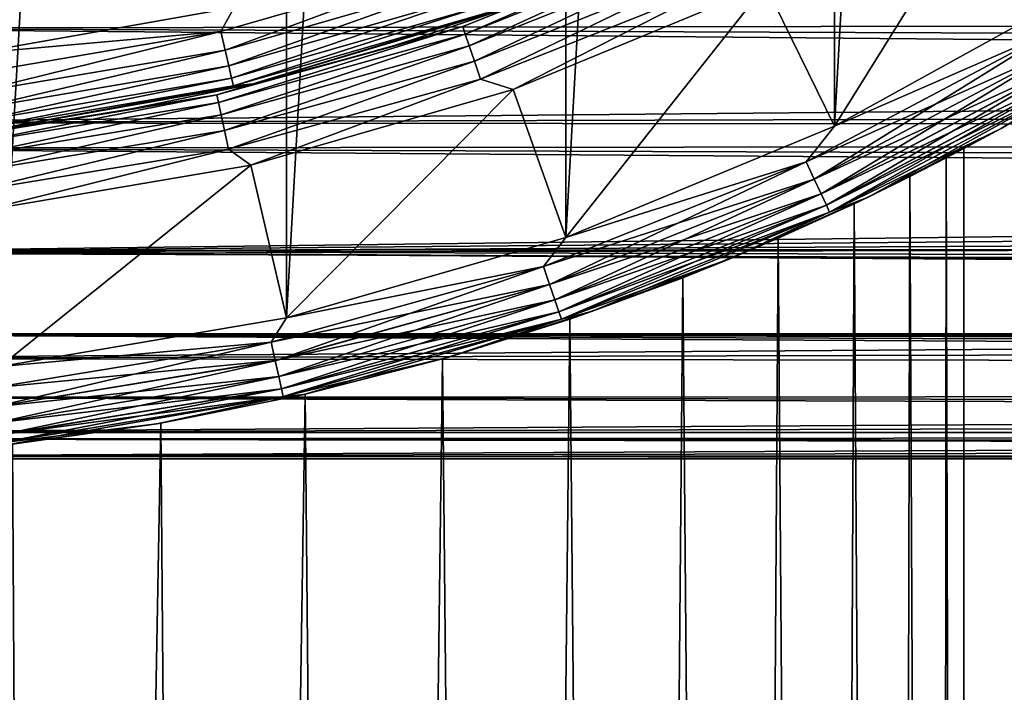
# Model space of a CAD drawing. Header units: millimetres. Extents: x -139 to 106, y -8 to 139.
# Tile 257 of 459: x 2 to 8, y 52 to 56. Entities that reach past the tile are written whole.
import ezdxf

# ---------------------------------------------------------------- set-up
doc = ezdxf.new("R2010")
doc.units = ezdxf.units.MM
doc.header["$LTSCALE"] = 53.842063
for name, color, linetype in [('495', 7, 'CONTINUOUS'), ('497', 7, 'CONTINUOUS'), ('498', 7, 'CONTINUOUS'), ('499', 7, 'CONTINUOUS'), ('501', 7, 'CONTINUOUS'), ('502', 7, 'CONTINUOUS'), ('505', 7, 'CONTINUOUS'), ('507', 7, 'CONTINUOUS'), ('509', 7, 'CONTINUOUS'), ('511', 7, 'CONTINUOUS'), ('77', 7, 'CONTINUOUS'), ('78', 7, 'CONTINUOUS')]:
    doc.layers.add(name, color=color, linetype=linetype)

msp = doc.modelspace()

# ---------------------------------------------------------------- linework, layer by layer
at = {"layer": '495', "color": 7, "linetype": 'CONTINUOUS', "true_color": 0xcccccc}
for points in [[(7.9859, 55.2804, 146.9332), (7.9813, 14.2844, 146.8623), (7.8722, 55.2204, 145.9841), (7.9859, 55.2804, 146.9332)], [(7.8723, 55.2205, 148.8317), (7.9813, 14.2844, 147.9542), (7.9859, 55.2804, 147.8827), (7.8723, 55.2205, 148.8317)], [(7.9813, 14.2844, 147.9542), (7.9813, 14.2844, 146.8623), (7.9859, 55.2804, 147.8827), (7.9813, 14.2844, 147.9542)], [(7.9859, 55.2804, 147.8827), (7.9813, 14.2844, 146.8623), (7.9859, 55.2804, 146.9332), (7.9859, 55.2804, 147.8827)], [(7.6411, 55.1019, 149.7774), (7.8327, 14.2844, 149.0359), (7.8723, 55.2205, 148.8317), (7.6411, 55.1019, 149.7774)], [(7.8722, 55.2204, 145.9841), (7.8327, 14.2844, 145.7806), (7.6411, 55.1019, 145.0388), (7.8722, 55.2204, 145.9841)], [(7.8327, 14.2844, 149.0359), (7.9813, 14.2844, 147.9542), (7.8723, 55.2205, 148.8317), (7.8327, 14.2844, 149.0359)], [(7.9813, 14.2844, 146.8623), (7.8327, 14.2844, 145.7806), (7.8722, 55.2204, 145.9841), (7.9813, 14.2844, 146.8623)], [(7.2862, 54.9285, 150.7113), (7.5381, 14.2844, 150.0872), (7.6411, 55.1019, 149.7774), (7.2862, 54.9285, 150.7113)], [(7.6411, 55.1019, 145.0388), (7.5381, 14.2844, 144.7292), (7.2862, 54.9285, 144.1051), (7.6411, 55.1019, 145.0388)], [(7.5381, 14.2844, 150.0872), (7.8327, 14.2844, 149.0359), (7.6411, 55.1019, 149.7774), (7.5381, 14.2844, 150.0872)], [(7.8327, 14.2844, 145.7806), (7.5381, 14.2844, 144.7292), (7.6411, 55.1019, 145.0388), (7.8327, 14.2844, 145.7806)], [(6.8035, 54.7087, 151.6168), (7.1031, 14.2844, 151.0887), (7.2862, 54.9285, 150.7113), (6.8035, 54.7087, 151.6168)], [(7.2862, 54.9285, 144.1051), (7.1031, 14.2844, 143.7277), (6.8035, 54.7087, 143.1996), (7.2862, 54.9285, 144.1051)], [(7.1031, 14.2844, 151.0887), (7.5381, 14.2844, 150.0872), (7.2862, 54.9285, 150.7113), (7.1031, 14.2844, 151.0887)], [(7.5381, 14.2844, 144.7292), (7.1031, 14.2844, 143.7277), (7.2862, 54.9285, 144.1051), (7.5381, 14.2844, 144.7292)], [(6.1957, 54.4571, 152.4691), (6.5357, 14.2844, 152.0217), (6.8035, 54.7087, 151.6168), (6.1957, 54.4571, 152.4691)], [(6.8035, 54.7087, 143.1996), (6.5357, 14.2844, 142.7948), (6.1957, 54.4571, 142.3473), (6.8035, 54.7087, 143.1996)], [(6.5357, 14.2844, 152.0217), (7.1031, 14.2844, 151.0887), (6.8035, 54.7087, 151.6168), (6.5357, 14.2844, 152.0217)], [(7.1031, 14.2844, 143.7277), (6.5357, 14.2844, 142.7948), (6.8035, 54.7087, 143.1996), (7.1031, 14.2844, 143.7277)], [(5.4762, 54.1941, 153.2401), (5.8467, 14.2844, 152.8686), (6.1957, 54.4571, 152.4691), (5.4762, 54.1941, 153.2401)], [(6.1957, 54.4571, 142.3473), (5.8467, 14.2844, 141.9478), (5.4762, 54.1941, 141.5763), (6.1957, 54.4571, 142.3473)], [(5.8467, 14.2844, 152.8686), (6.5357, 14.2844, 152.0217), (6.1957, 54.4571, 152.4691), (5.8467, 14.2844, 152.8686)], [(6.5357, 14.2844, 142.7948), (5.8467, 14.2844, 141.9478), (6.1957, 54.4571, 142.3473), (6.5357, 14.2844, 142.7948)], [(4.6664, 53.9409, 153.9063), (5.0487, 14.2844, 153.6139), (5.4762, 54.1941, 153.2401), (4.6664, 53.9409, 153.9063)], [(5.4762, 54.1941, 141.5763), (5.0487, 14.2844, 141.2025), (4.6664, 53.9409, 140.9101), (5.4762, 54.1941, 141.5763)], [(5.0487, 14.2844, 153.6139), (5.8467, 14.2844, 152.8686), (5.4762, 54.1941, 153.2401), (5.0487, 14.2844, 153.6139)], [(5.8467, 14.2844, 141.9478), (5.0487, 14.2844, 141.2025), (5.4762, 54.1941, 141.5763), (5.8467, 14.2844, 141.9478)], [(3.791, 53.716, 154.4529), (4.1567, 14.2844, 154.2436), (4.6664, 53.9409, 153.9063), (3.791, 53.716, 154.4529)], [(4.6664, 53.9409, 140.9101), (4.1567, 14.2844, 140.5729), (3.791, 53.716, 140.3635), (4.6664, 53.9409, 140.9101)], [(4.1567, 14.2844, 154.2436), (5.0487, 14.2844, 153.6139), (4.6664, 53.9409, 153.9063), (4.1567, 14.2844, 154.2436)], [(5.0487, 14.2844, 141.2025), (4.1567, 14.2844, 140.5729), (4.6664, 53.9409, 140.9101), (5.0487, 14.2844, 141.2025)], [(2.8725, 53.5323, 154.8747), (3.1872, 14.2844, 154.7459), (3.791, 53.716, 154.4529), (2.8725, 53.5323, 154.8747)], [(3.791, 53.716, 140.3635), (3.1872, 14.2844, 140.0705), (2.8725, 53.5323, 139.9417), (3.791, 53.716, 140.3635)], [(3.1872, 14.2844, 154.7459), (4.1567, 14.2844, 154.2436), (3.791, 53.716, 154.4529), (3.1872, 14.2844, 154.7459)], [(4.1567, 14.2844, 140.5729), (3.1872, 14.2844, 140.0705), (3.791, 53.716, 140.3635), (4.1567, 14.2844, 140.5729)], [(1.9273, 53.3975, 155.1726), (2.1584, 14.2844, 155.1115), (2.8725, 53.5323, 154.8747), (1.9273, 53.3975, 155.1726)], [(2.8725, 53.5323, 139.9417), (2.1584, 14.2844, 139.7049), (1.9273, 53.3975, 139.6438), (2.8725, 53.5323, 139.9417)], [(2.1584, 14.2844, 155.1115), (3.1872, 14.2844, 154.7459), (2.8725, 53.5323, 154.8747), (2.1584, 14.2844, 155.1115)], [(3.1872, 14.2844, 140.0705), (2.1584, 14.2844, 139.7049), (2.8725, 53.5323, 139.9417), (3.1872, 14.2844, 140.0705)], [(1.0893, 14.2844, 155.3337), (2.1584, 14.2844, 155.1115), (1.9273, 53.3975, 155.1726), (1.0893, 14.2844, 155.3337)], [(2.1584, 14.2844, 139.7049), (1.0893, 14.2844, 139.4827), (1.9273, 53.3975, 139.6438), (2.1584, 14.2844, 139.7049)]]:
    msp.add_3dface(points, dxfattribs=at)
at = {"layer": '497', "color": 7, "linetype": 'CONTINUOUS', "true_color": 0xe0f2ff}
for points in [[(3.3403, 84.3979, 98.9082), (1.6792, 55.8855, 98.9082), (1.6792, 84.6903, 98.9082), (3.3403, 84.3979, 98.9082)], [(3.3403, 56.1779, 98.9082), (1.6792, 55.8855, 98.9082), (3.3403, 84.3979, 98.9082), (3.3403, 56.1779, 98.9082)]]:
    msp.add_3dface(points, dxfattribs=at)
at = {"layer": '498', "color": 7, "linetype": 'CONTINUOUS', "true_color": 0xe0f2ff}
for points in [[(9.0445, 55.8936, 188.4082), (8.2232, 55.4091, 188.4082), (9.0445, 55.8936, 101.6082), (9.0445, 55.8936, 188.4082)], [(9.0445, 55.8936, 101.6082), (8.2232, 55.4091, 188.4082), (8.2232, 55.4091, 101.6082), (9.0445, 55.8936, 101.6082)], [(7.376, 54.9714, 188.4082), (7.9859, 55.2804, 147.8827), (8.2232, 55.4091, 188.4082), (7.376, 54.9714, 188.4082)], [(8.2232, 55.4091, 101.6082), (7.6411, 55.1019, 145.0388), (7.376, 54.9714, 101.6082), (8.2232, 55.4091, 101.6082)], [(7.8722, 55.2204, 145.9841), (7.6411, 55.1019, 145.0388), (8.2232, 55.4091, 101.6082), (7.8722, 55.2204, 145.9841)], [(7.9859, 55.2804, 146.9332), (7.8722, 55.2204, 145.9841), (8.2232, 55.4091, 101.6082), (7.9859, 55.2804, 146.9332)], [(7.9859, 55.2804, 147.8827), (7.9859, 55.2804, 146.9332), (8.2232, 55.4091, 101.6082), (7.9859, 55.2804, 147.8827)], [(8.2232, 55.4091, 188.4082), (7.9859, 55.2804, 147.8827), (8.2232, 55.4091, 101.6082), (8.2232, 55.4091, 188.4082)], [(7.8723, 55.2205, 148.8317), (7.9859, 55.2804, 147.8827), (7.376, 54.9714, 188.4082), (7.8723, 55.2205, 148.8317)], [(7.6411, 55.1019, 149.7774), (7.8723, 55.2205, 148.8317), (7.376, 54.9714, 188.4082), (7.6411, 55.1019, 149.7774)], [(7.2862, 54.9285, 150.7113), (7.6411, 55.1019, 149.7774), (7.376, 54.9714, 188.4082), (7.2862, 54.9285, 150.7113)], [(7.6411, 55.1019, 145.0388), (7.2862, 54.9285, 144.1051), (7.376, 54.9714, 101.6082), (7.6411, 55.1019, 145.0388)], [(6.5056, 54.5819, 188.4082), (7.2862, 54.9285, 150.7113), (7.376, 54.9714, 188.4082), (6.5056, 54.5819, 188.4082)], [(7.376, 54.9714, 101.6082), (6.8035, 54.7087, 143.1996), (6.5056, 54.5819, 101.6082), (7.376, 54.9714, 101.6082)], [(6.8035, 54.7087, 151.6168), (7.2862, 54.9285, 150.7113), (6.5056, 54.5819, 188.4082), (6.8035, 54.7087, 151.6168)], [(7.2862, 54.9285, 144.1051), (6.8035, 54.7087, 143.1996), (7.376, 54.9714, 101.6082), (7.2862, 54.9285, 144.1051)], [(6.1957, 54.4571, 152.4691), (6.8035, 54.7087, 151.6168), (6.5056, 54.5819, 188.4082), (6.1957, 54.4571, 152.4691)], [(6.8035, 54.7087, 143.1996), (6.1957, 54.4571, 142.3473), (6.5056, 54.5819, 101.6082), (6.8035, 54.7087, 143.1996)], [(5.6147, 54.2419, 188.4082), (6.1957, 54.4571, 152.4691), (6.5056, 54.5819, 188.4082), (5.6147, 54.2419, 188.4082)], [(6.5056, 54.5819, 101.6082), (6.1957, 54.4571, 142.3473), (5.6147, 54.2419, 101.6082), (6.5056, 54.5819, 101.6082)], [(5.4762, 54.1941, 153.2401), (6.1957, 54.4571, 152.4691), (5.6147, 54.2419, 188.4082), (5.4762, 54.1941, 153.2401)], [(6.1957, 54.4571, 142.3473), (5.4762, 54.1941, 141.5763), (5.6147, 54.2419, 101.6082), (6.1957, 54.4571, 142.3473)], [(4.7062, 53.9523, 188.4082), (5.4762, 54.1941, 153.2401), (5.6147, 54.2419, 188.4082), (4.7062, 53.9523, 188.4082)], [(5.6147, 54.2419, 101.6082), (5.4762, 54.1941, 141.5763), (4.7062, 53.9523, 101.6082), (5.6147, 54.2419, 101.6082)], [(4.6664, 53.9409, 153.9063), (5.4762, 54.1941, 153.2401), (4.7062, 53.9523, 188.4082), (4.6664, 53.9409, 153.9063)], [(5.4762, 54.1941, 141.5763), (4.6664, 53.9409, 140.9101), (4.7062, 53.9523, 101.6082), (5.4762, 54.1941, 141.5763)], [(3.7828, 53.7141, 188.4082), (4.6664, 53.9409, 153.9063), (4.7062, 53.9523, 188.4082), (3.7828, 53.7141, 188.4082)], [(4.7062, 53.9523, 101.6082), (3.791, 53.716, 140.3635), (3.7828, 53.7141, 101.6082), (4.7062, 53.9523, 101.6082)], [(3.791, 53.716, 154.4529), (4.6664, 53.9409, 153.9063), (3.7828, 53.7141, 188.4082), (3.791, 53.716, 154.4529)], [(4.6664, 53.9409, 140.9101), (3.791, 53.716, 140.3635), (4.7062, 53.9523, 101.6082), (4.6664, 53.9409, 140.9101)], [(2.8476, 53.5281, 188.4082), (2.8725, 53.5323, 154.8747), (3.7828, 53.7141, 188.4082), (2.8476, 53.5281, 188.4082)], [(3.7828, 53.7141, 101.6082), (2.8725, 53.5323, 139.9417), (2.8476, 53.5281, 101.6082), (3.7828, 53.7141, 101.6082)], [(2.8725, 53.5323, 154.8747), (3.791, 53.716, 154.4529), (3.7828, 53.7141, 188.4082), (2.8725, 53.5323, 154.8747)], [(3.791, 53.716, 140.3635), (2.8725, 53.5323, 139.9417), (3.7828, 53.7141, 101.6082), (3.791, 53.716, 140.3635)], [(1.9034, 53.3948, 188.4082), (1.9273, 53.3975, 155.1726), (2.8476, 53.5281, 188.4082), (1.9034, 53.3948, 188.4082)], [(2.8476, 53.5281, 101.6082), (1.9273, 53.3975, 139.6438), (1.9034, 53.3948, 101.6082), (2.8476, 53.5281, 101.6082)], [(1.9273, 53.3975, 155.1726), (2.8725, 53.5323, 154.8747), (2.8476, 53.5281, 188.4082), (1.9273, 53.3975, 155.1726)], [(2.8725, 53.5323, 139.9417), (1.9273, 53.3975, 139.6438), (2.8476, 53.5281, 101.6082), (2.8725, 53.5323, 139.9417)]]:
    msp.add_3dface(points, dxfattribs=at)
at = {"layer": '499', "color": 7, "linetype": 'CONTINUOUS', "true_color": 0xe0f2ff}
for points in [[(3.6731, 86.3739, 188.9082), (1.8481, 86.6841, 188.9082), (1.8481, 53.8917, 188.9082), (3.6731, 86.3739, 188.9082)], [(3.6732, 54.2019, 188.9082), (3.6731, 86.3739, 188.9082), (1.8481, 53.8917, 188.9082), (3.6732, 54.2019, 188.9082)], [(5.4518, 85.8612, 188.9082), (3.6731, 86.3739, 188.9082), (3.6732, 54.2019, 188.9082), (5.4518, 85.8612, 188.9082)], [(5.4519, 54.7146, 188.9082), (5.4518, 85.8612, 188.9082), (3.6732, 54.2019, 188.9082), (5.4519, 54.7146, 188.9082)], [(7.1618, 85.1526, 188.9082), (5.4518, 85.8612, 188.9082), (5.4519, 54.7146, 188.9082), (7.1618, 85.1526, 188.9082)], [(7.1619, 55.4232, 188.9082), (7.1618, 85.1526, 188.9082), (5.4519, 54.7146, 188.9082), (7.1619, 55.4232, 188.9082)], [(8.7816, 84.2569, 188.9082), (7.1618, 85.1526, 188.9082), (7.1619, 55.4232, 188.9082), (8.7816, 84.2569, 188.9082)], [(8.7816, 56.3189, 188.9082), (8.7816, 84.2569, 188.9082), (7.1619, 55.4232, 188.9082), (8.7816, 56.3189, 188.9082)]]:
    msp.add_3dface(points, dxfattribs=at)
at = {"layer": '501', "color": 7, "linetype": 'CONTINUOUS', "true_color": 0xe0f2ff}
for points in [[(3.4592, 55.6922, 99.4082), (5.1303, 56.1925, 99.4082), (3.4592, 55.6922, 100.6082), (3.4592, 55.6922, 99.4082)], [(3.4592, 55.6922, 100.6082), (5.1303, 56.1925, 99.4082), (4.302, 55.918, 100.6082), (3.4592, 55.6922, 100.6082)], [(4.302, 55.918, 100.6082), (5.1303, 56.1925, 99.4082), (5.1303, 56.1925, 100.6082), (4.302, 55.918, 100.6082)], [(1.7414, 55.3893, 99.4082), (3.4592, 55.6922, 99.4082), (1.7414, 55.3893, 100.6082), (1.7414, 55.3893, 99.4082)], [(1.7414, 55.3893, 100.6082), (3.4592, 55.6922, 99.4082), (2.6047, 55.5158, 100.6082), (1.7414, 55.3893, 100.6082)], [(2.6047, 55.5158, 100.6082), (3.4592, 55.6922, 99.4082), (3.4592, 55.6922, 100.6082), (2.6047, 55.5158, 100.6082)]]:
    msp.add_3dface(points, dxfattribs=at)
at = {"layer": '502', "color": 7, "linetype": 'CONTINUOUS', "true_color": 0xe0f2ff}
for points in [[(8.2438, 57.162, 101.1082), (7.1618, 55.4232, 101.1082), (6.7221, 56.3214, 101.1082), (8.2438, 57.162, 101.1082)], [(8.7816, 56.3189, 101.1082), (7.1618, 55.4232, 101.1082), (8.2438, 57.162, 101.1082), (8.7816, 56.3189, 101.1082)], [(6.7221, 56.3214, 101.1082), (5.4519, 54.7146, 101.1082), (5.1156, 55.6564, 101.1082), (6.7221, 56.3214, 101.1082)], [(7.1618, 55.4232, 101.1082), (5.4519, 54.7146, 101.1082), (6.7221, 56.3214, 101.1082), (7.1618, 55.4232, 101.1082)], [(5.1156, 55.6564, 101.1082), (3.6732, 54.2019, 101.1082), (3.4451, 55.1756, 101.1082), (5.1156, 55.6564, 101.1082)], [(5.4519, 54.7146, 101.1082), (3.6732, 54.2019, 101.1082), (5.1156, 55.6564, 101.1082), (5.4519, 54.7146, 101.1082)], [(3.4451, 55.1756, 101.1082), (1.8481, 53.8917, 101.1082), (1.731, 54.8849, 101.1082), (3.4451, 55.1756, 101.1082)], [(3.6732, 54.2019, 101.1082), (1.8481, 53.8917, 101.1082), (3.4451, 55.1756, 101.1082), (3.6732, 54.2019, 101.1082)]]:
    msp.add_3dface(points, dxfattribs=at)
at = {"layer": '505', "color": 7, "linetype": 'CONTINUOUS', "true_color": 0xe0f2ff}
for points in [[(3.3403, 56.1779, 98.9082), (4.8318, 56.4794, 98.9252), (3.2553, 56.0253, 98.9252), (3.3403, 56.1779, 98.9082)], [(4.8318, 56.4794, 98.9252), (3.2822, 55.9076, 98.9753), (3.2553, 56.0253, 98.9252), (4.8318, 56.4794, 98.9252)], [(4.8717, 56.3655, 98.9753), (3.2822, 55.9076, 98.9753), (4.8318, 56.4794, 98.9252), (4.8717, 56.3655, 98.9753)], [(4.8717, 56.3655, 98.9753), (3.3053, 55.8066, 99.0548), (3.2822, 55.9076, 98.9753), (4.8717, 56.3655, 98.9753)], [(4.9059, 56.2677, 99.0548), (3.3053, 55.8066, 99.0548), (4.8717, 56.3655, 98.9753), (4.9059, 56.2677, 99.0548)], [(4.9059, 56.2677, 99.0548), (3.323, 55.7291, 99.1585), (3.3053, 55.8066, 99.0548), (4.9059, 56.2677, 99.0548)], [(4.9321, 56.1927, 99.1585), (3.323, 55.7291, 99.1585), (4.9059, 56.2677, 99.0548), (4.9321, 56.1927, 99.1585)], [(1.6792, 55.8855, 98.9082), (3.3403, 56.1779, 98.9082), (3.2553, 56.0253, 98.9252), (1.6792, 55.8855, 98.9082)], [(4.9321, 56.1927, 99.1585), (3.3341, 55.6805, 99.2793), (3.323, 55.7291, 99.1585), (4.9321, 56.1927, 99.1585)], [(4.9486, 56.1456, 99.2793), (3.3341, 55.6805, 99.2793), (4.9321, 56.1927, 99.1585), (4.9486, 56.1456, 99.2793)], [(5.1303, 56.1925, 99.4082), (3.4592, 55.6922, 99.4082), (4.9486, 56.1456, 99.2793), (5.1303, 56.1925, 99.4082)], [(4.9486, 56.1456, 99.2793), (3.4592, 55.6922, 99.4082), (3.3341, 55.6805, 99.2793), (4.9486, 56.1456, 99.2793)], [(1.6792, 55.8855, 98.9082), (3.2553, 56.0253, 98.9252), (1.638, 55.7505, 98.9252), (1.6792, 55.8855, 98.9082)], [(3.2553, 56.0253, 98.9252), (1.6515, 55.6305, 98.9753), (1.638, 55.7505, 98.9252), (3.2553, 56.0253, 98.9252)], [(3.2822, 55.9076, 98.9753), (1.6515, 55.6305, 98.9753), (3.2553, 56.0253, 98.9252), (3.2822, 55.9076, 98.9753)], [(3.2822, 55.9076, 98.9753), (1.6631, 55.5276, 99.0548), (1.6515, 55.6305, 98.9753), (3.2822, 55.9076, 98.9753)], [(3.3053, 55.8066, 99.0548), (1.6631, 55.5276, 99.0548), (3.2822, 55.9076, 98.9753), (3.3053, 55.8066, 99.0548)], [(3.3053, 55.8066, 99.0548), (1.672, 55.4486, 99.1585), (1.6631, 55.5276, 99.0548), (3.3053, 55.8066, 99.0548)], [(3.323, 55.7291, 99.1585), (1.672, 55.4486, 99.1585), (3.3053, 55.8066, 99.0548), (3.323, 55.7291, 99.1585)], [(3.323, 55.7291, 99.1585), (1.6776, 55.399, 99.2793), (1.672, 55.4486, 99.1585), (3.323, 55.7291, 99.1585)], [(3.3341, 55.6805, 99.2793), (1.6776, 55.399, 99.2793), (3.323, 55.7291, 99.1585), (3.3341, 55.6805, 99.2793)], [(3.3341, 55.6805, 99.2793), (1.7414, 55.3893, 99.4082), (1.6776, 55.399, 99.2793), (3.3341, 55.6805, 99.2793)], [(3.4592, 55.6922, 99.4082), (1.7414, 55.3893, 99.4082), (3.3341, 55.6805, 99.2793), (3.4592, 55.6922, 99.4082)]]:
    msp.add_3dface(points, dxfattribs=at)
at = {"layer": '507', "color": 7, "linetype": 'CONTINUOUS', "true_color": 0xe0f2ff}
for points in [[(5.9412, 56.5146, 100.6082), (6.3054, 56.6589, 100.7371), (4.7949, 56.0571, 100.7371), (5.9412, 56.5146, 100.6082)], [(6.3054, 56.6589, 100.7371), (4.8108, 56.0098, 100.8579), (4.7949, 56.0571, 100.7371), (6.3054, 56.6589, 100.7371)], [(6.3264, 56.6136, 100.8579), (4.8108, 56.0098, 100.8579), (6.3054, 56.6589, 100.7371), (6.3264, 56.6136, 100.8579)], [(6.3264, 56.6136, 100.8579), (4.8362, 55.9345, 100.9616), (4.8108, 56.0098, 100.8579), (6.3264, 56.6136, 100.8579)], [(6.3598, 56.5415, 100.9616), (4.8362, 55.9345, 100.9616), (6.3264, 56.6136, 100.8579), (6.3598, 56.5415, 100.9616)], [(5.1303, 56.1925, 100.6082), (5.9412, 56.5146, 100.6082), (4.7949, 56.0571, 100.7371), (5.1303, 56.1925, 100.6082)], [(6.3598, 56.5415, 100.9616), (4.8693, 55.8363, 101.0412), (4.8362, 55.9345, 100.9616), (6.3598, 56.5415, 100.9616)], [(6.4033, 56.4475, 101.0412), (4.8693, 55.8363, 101.0412), (6.3598, 56.5415, 100.9616), (6.4033, 56.4475, 101.0412)], [(6.4033, 56.4475, 101.0412), (4.9079, 55.7219, 101.0912), (4.8693, 55.8363, 101.0412), (6.4033, 56.4475, 101.0412)], [(6.4539, 56.3379, 101.0912), (4.9079, 55.7219, 101.0912), (6.4033, 56.4475, 101.0412), (6.4539, 56.3379, 101.0912)], [(6.4539, 56.3379, 101.0912), (5.1156, 55.6564, 101.1082), (4.9079, 55.7219, 101.0912), (6.4539, 56.3379, 101.0912)], [(6.7221, 56.3214, 101.1082), (5.1156, 55.6564, 101.1082), (6.4539, 56.3379, 101.0912), (6.7221, 56.3214, 101.1082)], [(4.302, 55.918, 100.6082), (5.1303, 56.1925, 100.6082), (4.7949, 56.0571, 100.7371), (4.302, 55.918, 100.6082)], [(4.302, 55.918, 100.6082), (4.7949, 56.0571, 100.7371), (3.2282, 55.6221, 100.7371), (4.302, 55.918, 100.6082)], [(4.7949, 56.0571, 100.7371), (3.2389, 55.5734, 100.8579), (3.2282, 55.6221, 100.7371), (4.7949, 56.0571, 100.7371)], [(4.8108, 56.0098, 100.8579), (3.2389, 55.5734, 100.8579), (4.7949, 56.0571, 100.7371), (4.8108, 56.0098, 100.8579)], [(4.8108, 56.0098, 100.8579), (3.256, 55.4957, 100.9616), (3.2389, 55.5734, 100.8579), (4.8108, 56.0098, 100.8579)], [(4.8362, 55.9345, 100.9616), (3.256, 55.4957, 100.9616), (4.8108, 56.0098, 100.8579), (4.8362, 55.9345, 100.9616)], [(4.8362, 55.9345, 100.9616), (3.2783, 55.3945, 101.0412), (3.256, 55.4957, 100.9616), (4.8362, 55.9345, 100.9616)], [(4.8693, 55.8363, 101.0412), (3.2783, 55.3945, 101.0412), (4.8362, 55.9345, 100.9616), (4.8693, 55.8363, 101.0412)], [(3.4592, 55.6922, 100.6082), (4.302, 55.918, 100.6082), (3.2282, 55.6221, 100.7371), (3.4592, 55.6922, 100.6082)], [(4.8693, 55.8363, 101.0412), (3.3042, 55.2767, 101.0912), (3.2783, 55.3945, 101.0412), (4.8693, 55.8363, 101.0412)], [(4.9079, 55.7219, 101.0912), (3.3042, 55.2767, 101.0912), (4.8693, 55.8363, 101.0412), (4.9079, 55.7219, 101.0912)], [(2.6047, 55.5158, 100.6082), (3.4592, 55.6922, 100.6082), (3.2282, 55.6221, 100.7371), (2.6047, 55.5158, 100.6082)], [(4.9079, 55.7219, 101.0912), (3.4451, 55.1756, 101.1082), (3.3042, 55.2767, 101.0912), (4.9079, 55.7219, 101.0912)], [(5.1156, 55.6564, 101.1082), (3.4451, 55.1756, 101.1082), (4.9079, 55.7219, 101.0912), (5.1156, 55.6564, 101.1082)], [(2.6047, 55.5158, 100.6082), (3.2282, 55.6221, 100.7371), (1.6236, 55.359, 100.7371), (2.6047, 55.5158, 100.6082)], [(3.2282, 55.6221, 100.7371), (1.629, 55.3094, 100.8579), (1.6236, 55.359, 100.7371), (3.2282, 55.6221, 100.7371)], [(3.2389, 55.5734, 100.8579), (1.629, 55.3094, 100.8579), (3.2282, 55.6221, 100.7371), (3.2389, 55.5734, 100.8579)], [(3.2389, 55.5734, 100.8579), (1.6376, 55.2304, 100.9616), (1.629, 55.3094, 100.8579), (3.2389, 55.5734, 100.8579)], [(3.256, 55.4957, 100.9616), (1.6376, 55.2304, 100.9616), (3.2389, 55.5734, 100.8579), (3.256, 55.4957, 100.9616)], [(1.7414, 55.3893, 100.6082), (2.6047, 55.5158, 100.6082), (1.6236, 55.359, 100.7371), (1.7414, 55.3893, 100.6082)], [(3.256, 55.4957, 100.9616), (1.6488, 55.1274, 101.0412), (1.6376, 55.2304, 100.9616), (3.256, 55.4957, 100.9616)], [(3.2783, 55.3945, 101.0412), (1.6488, 55.1274, 101.0412), (3.256, 55.4957, 100.9616), (3.2783, 55.3945, 101.0412)], [(3.2783, 55.3945, 101.0412), (1.6619, 55.0074, 101.0912), (1.6488, 55.1274, 101.0412), (3.2783, 55.3945, 101.0412)], [(3.3042, 55.2767, 101.0912), (1.6619, 55.0074, 101.0912), (3.2783, 55.3945, 101.0412), (3.3042, 55.2767, 101.0912)], [(3.3042, 55.2767, 101.0912), (1.731, 54.8849, 101.1082), (1.6619, 55.0074, 101.0912), (3.3042, 55.2767, 101.0912)], [(3.4451, 55.1756, 101.1082), (1.731, 54.8849, 101.1082), (3.3042, 55.2767, 101.0912), (3.4451, 55.1756, 101.1082)]]:
    msp.add_3dface(points, dxfattribs=at)
at = {"layer": '509', "color": 7, "linetype": 'CONTINUOUS', "true_color": 0xe0f2ff}
for points in [[(7.1618, 55.4232, 101.1082), (8.7816, 56.3189, 101.1082), (8.5734, 56.0389, 101.1252), (7.1618, 55.4232, 101.1082)], [(7.1618, 55.4232, 101.1082), (8.5734, 56.0389, 101.1252), (6.9825, 55.1954, 101.1252), (7.1618, 55.4232, 101.1082)], [(8.5734, 56.0389, 101.1252), (7.0332, 55.0859, 101.1753), (6.9825, 55.1954, 101.1252), (8.5734, 56.0389, 101.1252)], [(8.6356, 55.9354, 101.1753), (7.0332, 55.0859, 101.1753), (8.5734, 56.0389, 101.1252), (8.6356, 55.9354, 101.1753)], [(8.6356, 55.9354, 101.1753), (7.0767, 54.9919, 101.2548), (7.0332, 55.0859, 101.1753), (8.6356, 55.9354, 101.1753)], [(8.689, 55.8466, 101.2548), (7.0767, 54.9919, 101.2548), (8.6356, 55.9354, 101.1753), (8.689, 55.8466, 101.2548)], [(9.0445, 55.8936, 101.6082), (8.2232, 55.4091, 101.6082), (8.7557, 55.7358, 101.4793), (9.0445, 55.8936, 101.6082)], [(8.689, 55.8466, 101.2548), (7.1101, 54.9197, 101.3585), (7.0767, 54.9919, 101.2548), (8.689, 55.8466, 101.2548)], [(8.73, 55.7786, 101.3585), (7.1101, 54.9197, 101.3585), (8.689, 55.8466, 101.2548), (8.73, 55.7786, 101.3585)], [(8.73, 55.7786, 101.3585), (7.131, 54.8745, 101.4793), (7.1101, 54.9197, 101.3585), (8.73, 55.7786, 101.3585)], [(8.7557, 55.7358, 101.4793), (7.131, 54.8745, 101.4793), (8.73, 55.7786, 101.3585), (8.7557, 55.7358, 101.4793)], [(8.7557, 55.7358, 101.4793), (7.376, 54.9714, 101.6082), (7.131, 54.8745, 101.4793), (8.7557, 55.7358, 101.4793)], [(8.2232, 55.4091, 101.6082), (7.376, 54.9714, 101.6082), (8.7557, 55.7358, 101.4793), (8.2232, 55.4091, 101.6082)], [(5.4519, 54.7146, 101.1082), (7.1618, 55.4232, 101.1082), (6.9825, 55.1954, 101.1252), (5.4519, 54.7146, 101.1082)], [(5.4519, 54.7146, 101.1082), (6.9825, 55.1954, 101.1252), (5.3098, 54.529, 101.1252), (5.4519, 54.7146, 101.1082)], [(6.9825, 55.1954, 101.1252), (5.3483, 54.4146, 101.1753), (5.3098, 54.529, 101.1252), (6.9825, 55.1954, 101.1252)], [(7.0332, 55.0859, 101.1753), (5.3483, 54.4146, 101.1753), (6.9825, 55.1954, 101.1252), (7.0332, 55.0859, 101.1753)], [(7.0332, 55.0859, 101.1753), (5.3814, 54.3164, 101.2548), (5.3483, 54.4146, 101.1753), (7.0332, 55.0859, 101.1753)], [(7.0767, 54.9919, 101.2548), (5.3814, 54.3164, 101.2548), (7.0332, 55.0859, 101.1753), (7.0767, 54.9919, 101.2548)], [(7.0767, 54.9919, 101.2548), (5.4068, 54.2411, 101.3585), (5.3814, 54.3164, 101.2548), (7.0767, 54.9919, 101.2548)], [(7.1101, 54.9197, 101.3585), (5.4068, 54.2411, 101.3585), (7.0767, 54.9919, 101.2548), (7.1101, 54.9197, 101.3585)], [(7.376, 54.9714, 101.6082), (6.5056, 54.5819, 101.6082), (7.131, 54.8745, 101.4793), (7.376, 54.9714, 101.6082)], [(7.1101, 54.9197, 101.3585), (5.4227, 54.1938, 101.4793), (5.4068, 54.2411, 101.3585), (7.1101, 54.9197, 101.3585)], [(7.131, 54.8745, 101.4793), (5.4227, 54.1938, 101.4793), (7.1101, 54.9197, 101.3585), (7.131, 54.8745, 101.4793)], [(7.131, 54.8745, 101.4793), (5.6147, 54.2419, 101.6082), (5.4227, 54.1938, 101.4793), (7.131, 54.8745, 101.4793)], [(6.5056, 54.5819, 101.6082), (5.6147, 54.2419, 101.6082), (7.131, 54.8745, 101.4793), (6.5056, 54.5819, 101.6082)], [(3.6732, 54.2019, 101.1082), (5.4519, 54.7146, 101.1082), (5.3098, 54.529, 101.1252), (3.6732, 54.2019, 101.1082)], [(3.6732, 54.2019, 101.1082), (5.3098, 54.529, 101.1252), (3.5748, 54.0473, 101.1252), (3.6732, 54.2019, 101.1082)], [(5.3098, 54.529, 101.1252), (3.6008, 53.9294, 101.1753), (3.5748, 54.0473, 101.1252), (5.3098, 54.529, 101.1252)], [(5.3483, 54.4146, 101.1753), (3.6008, 53.9294, 101.1753), (5.3098, 54.529, 101.1252), (5.3483, 54.4146, 101.1753)], [(5.3483, 54.4146, 101.1753), (3.6231, 53.8282, 101.2548), (3.6008, 53.9294, 101.1753), (5.3483, 54.4146, 101.1753)], [(5.3814, 54.3164, 101.2548), (3.6231, 53.8282, 101.2548), (5.3483, 54.4146, 101.1753), (5.3814, 54.3164, 101.2548)], [(5.3814, 54.3164, 101.2548), (3.6401, 53.7506, 101.3585), (3.6231, 53.8282, 101.2548), (5.3814, 54.3164, 101.2548)], [(5.4068, 54.2411, 101.3585), (3.6401, 53.7506, 101.3585), (5.3814, 54.3164, 101.2548), (5.4068, 54.2411, 101.3585)], [(5.4068, 54.2411, 101.3585), (3.6509, 53.7019, 101.4793), (3.6401, 53.7506, 101.3585), (5.4068, 54.2411, 101.3585)], [(5.4227, 54.1938, 101.4793), (3.6509, 53.7019, 101.4793), (5.4068, 54.2411, 101.3585), (5.4227, 54.1938, 101.4793)], [(5.6147, 54.2419, 101.6082), (4.7062, 53.9523, 101.6082), (5.4227, 54.1938, 101.4793), (5.6147, 54.2419, 101.6082)], [(1.8481, 53.8917, 101.1082), (3.6732, 54.2019, 101.1082), (3.5748, 54.0473, 101.1252), (1.8481, 53.8917, 101.1082)], [(5.4227, 54.1938, 101.4793), (3.7828, 53.7141, 101.6082), (3.6509, 53.7019, 101.4793), (5.4227, 54.1938, 101.4793)], [(4.7062, 53.9523, 101.6082), (3.7828, 53.7141, 101.6082), (5.4227, 54.1938, 101.4793), (4.7062, 53.9523, 101.6082)], [(1.8481, 53.8917, 101.1082), (3.5748, 54.0473, 101.1252), (1.798, 53.756, 101.1252), (1.8481, 53.8917, 101.1082)], [(3.5748, 54.0473, 101.1252), (1.811, 53.636, 101.1753), (1.798, 53.756, 101.1252), (3.5748, 54.0473, 101.1252)], [(3.6008, 53.9294, 101.1753), (1.811, 53.636, 101.1753), (3.5748, 54.0473, 101.1252), (3.6008, 53.9294, 101.1753)], [(3.6008, 53.9294, 101.1753), (1.8222, 53.533, 101.2548), (1.811, 53.636, 101.1753), (3.6008, 53.9294, 101.1753)], [(3.6231, 53.8282, 101.2548), (1.8222, 53.533, 101.2548), (3.6008, 53.9294, 101.1753), (3.6231, 53.8282, 101.2548)], [(3.6231, 53.8282, 101.2548), (1.8308, 53.4539, 101.3585), (1.8222, 53.533, 101.2548), (3.6231, 53.8282, 101.2548)], [(3.6401, 53.7506, 101.3585), (1.8308, 53.4539, 101.3585), (3.6231, 53.8282, 101.2548), (3.6401, 53.7506, 101.3585)], [(3.6401, 53.7506, 101.3585), (1.8362, 53.4044, 101.4793), (1.8308, 53.4539, 101.3585), (3.6401, 53.7506, 101.3585)], [(3.6509, 53.7019, 101.4793), (1.8362, 53.4044, 101.4793), (3.6401, 53.7506, 101.3585), (3.6509, 53.7019, 101.4793)], [(3.6509, 53.7019, 101.4793), (1.9034, 53.3948, 101.6082), (1.8362, 53.4044, 101.4793), (3.6509, 53.7019, 101.4793)], [(2.8476, 53.5281, 101.6082), (1.9034, 53.3948, 101.6082), (3.6509, 53.7019, 101.4793), (2.8476, 53.5281, 101.6082)], [(3.7828, 53.7141, 101.6082), (2.8476, 53.5281, 101.6082), (3.6509, 53.7019, 101.4793), (3.7828, 53.7141, 101.6082)]]:
    msp.add_3dface(points, dxfattribs=at)
at = {"layer": '511', "color": 7, "linetype": 'CONTINUOUS', "true_color": 0xe0f2ff}
for points in [[(8.7816, 56.3189, 188.9082), (7.1619, 55.4232, 188.9082), (8.5731, 56.0393, 188.8913), (8.7816, 56.3189, 188.9082)], [(8.5731, 56.0393, 188.8913), (7.1619, 55.4232, 188.9082), (6.9823, 55.1959, 188.8913), (8.5731, 56.0393, 188.8913)], [(8.5731, 56.0393, 188.8913), (6.9823, 55.1959, 188.8913), (8.6354, 55.9358, 188.8414), (8.5731, 56.0393, 188.8913)], [(8.6354, 55.9358, 188.8414), (6.9823, 55.1959, 188.8913), (7.033, 55.0863, 188.8414), (8.6354, 55.9358, 188.8414)], [(8.6354, 55.9358, 188.8414), (7.033, 55.0863, 188.8414), (8.6888, 55.847, 188.7619), (8.6354, 55.9358, 188.8414)], [(8.2232, 55.4091, 188.4082), (9.0445, 55.8936, 188.4082), (8.7556, 55.7359, 188.5376), (8.2232, 55.4091, 188.4082)], [(8.6888, 55.847, 188.7619), (7.033, 55.0863, 188.8414), (7.0765, 54.9922, 188.7619), (8.6888, 55.847, 188.7619)], [(8.6888, 55.847, 188.7619), (7.0765, 54.9922, 188.7619), (8.7298, 55.7788, 188.6583), (8.6888, 55.847, 188.7619)], [(8.7298, 55.7788, 188.6583), (7.0765, 54.9922, 188.7619), (7.11, 54.92, 188.6583), (8.7298, 55.7788, 188.6583)], [(8.7298, 55.7788, 188.6583), (7.11, 54.92, 188.6583), (8.7556, 55.7359, 188.5376), (8.7298, 55.7788, 188.6583)], [(8.7556, 55.7359, 188.5376), (7.11, 54.92, 188.6583), (7.131, 54.8746, 188.5376), (8.7556, 55.7359, 188.5376)], [(8.2232, 55.4091, 188.4082), (8.7556, 55.7359, 188.5376), (7.131, 54.8746, 188.5376), (8.2232, 55.4091, 188.4082)], [(7.1619, 55.4232, 188.9082), (5.4519, 54.7146, 188.9082), (6.9823, 55.1959, 188.8913), (7.1619, 55.4232, 188.9082)], [(7.376, 54.9714, 188.4082), (8.2232, 55.4091, 188.4082), (7.131, 54.8746, 188.5376), (7.376, 54.9714, 188.4082)], [(6.9823, 55.1959, 188.8913), (5.4519, 54.7146, 188.9082), (5.3096, 54.5295, 188.8913), (6.9823, 55.1959, 188.8913)], [(6.9823, 55.1959, 188.8913), (5.3096, 54.5295, 188.8913), (7.033, 55.0863, 188.8414), (6.9823, 55.1959, 188.8913)], [(7.033, 55.0863, 188.8414), (5.3096, 54.5295, 188.8913), (5.3482, 54.415, 188.8414), (7.033, 55.0863, 188.8414)], [(7.033, 55.0863, 188.8414), (5.3482, 54.415, 188.8414), (7.0765, 54.9922, 188.7619), (7.033, 55.0863, 188.8414)], [(7.0765, 54.9922, 188.7619), (5.3482, 54.415, 188.8414), (5.3813, 54.3167, 188.7619), (7.0765, 54.9922, 188.7619)], [(7.0765, 54.9922, 188.7619), (5.3813, 54.3167, 188.7619), (7.11, 54.92, 188.6583), (7.0765, 54.9922, 188.7619)], [(6.5056, 54.5819, 188.4082), (7.376, 54.9714, 188.4082), (7.131, 54.8746, 188.5376), (6.5056, 54.5819, 188.4082)], [(7.11, 54.92, 188.6583), (5.3813, 54.3167, 188.7619), (5.4067, 54.2413, 188.6583), (7.11, 54.92, 188.6583)], [(7.11, 54.92, 188.6583), (5.4067, 54.2413, 188.6583), (7.131, 54.8746, 188.5376), (7.11, 54.92, 188.6583)], [(7.131, 54.8746, 188.5376), (5.4067, 54.2413, 188.6583), (5.4227, 54.1939, 188.5376), (7.131, 54.8746, 188.5376)], [(6.5056, 54.5819, 188.4082), (7.131, 54.8746, 188.5376), (5.4227, 54.1939, 188.5376), (6.5056, 54.5819, 188.4082)], [(5.4519, 54.7146, 188.9082), (3.6732, 54.2019, 188.9082), (5.3096, 54.5295, 188.8913), (5.4519, 54.7146, 188.9082)], [(5.6147, 54.2419, 188.4082), (6.5056, 54.5819, 188.4082), (5.4227, 54.1939, 188.5376), (5.6147, 54.2419, 188.4082)], [(5.3096, 54.5295, 188.8913), (3.6732, 54.2019, 188.9082), (3.5747, 54.0478, 188.8913), (5.3096, 54.5295, 188.8913)], [(5.3096, 54.5295, 188.8913), (3.5747, 54.0478, 188.8913), (5.3482, 54.415, 188.8414), (5.3096, 54.5295, 188.8913)], [(5.3482, 54.415, 188.8414), (3.5747, 54.0478, 188.8913), (3.6007, 53.9298, 188.8414), (5.3482, 54.415, 188.8414)], [(5.3482, 54.415, 188.8414), (3.6007, 53.9298, 188.8414), (5.3813, 54.3167, 188.7619), (5.3482, 54.415, 188.8414)], [(5.3813, 54.3167, 188.7619), (3.6007, 53.9298, 188.8414), (3.623, 53.8285, 188.7619), (5.3813, 54.3167, 188.7619)], [(5.3813, 54.3167, 188.7619), (3.623, 53.8285, 188.7619), (5.4067, 54.2413, 188.6583), (5.3813, 54.3167, 188.7619)], [(5.4067, 54.2413, 188.6583), (3.623, 53.8285, 188.7619), (3.6401, 53.7508, 188.6583), (5.4067, 54.2413, 188.6583)], [(5.4067, 54.2413, 188.6583), (3.6401, 53.7508, 188.6583), (5.4227, 54.1939, 188.5376), (5.4067, 54.2413, 188.6583)], [(4.7062, 53.9523, 188.4082), (5.6147, 54.2419, 188.4082), (5.4227, 54.1939, 188.5376), (4.7062, 53.9523, 188.4082)], [(3.6732, 54.2019, 188.9082), (1.8481, 53.8917, 188.9082), (3.5747, 54.0478, 188.8913), (3.6732, 54.2019, 188.9082)], [(5.4227, 54.1939, 188.5376), (3.6401, 53.7508, 188.6583), (3.6508, 53.702, 188.5376), (5.4227, 54.1939, 188.5376)], [(4.7062, 53.9523, 188.4082), (5.4227, 54.1939, 188.5376), (3.6508, 53.702, 188.5376), (4.7062, 53.9523, 188.4082)], [(3.5747, 54.0478, 188.8913), (1.8481, 53.8917, 188.9082), (1.7979, 53.7565, 188.8913), (3.5747, 54.0478, 188.8913)], [(3.5747, 54.0478, 188.8913), (1.7979, 53.7565, 188.8913), (3.6007, 53.9298, 188.8414), (3.5747, 54.0478, 188.8913)], [(3.6007, 53.9298, 188.8414), (1.7979, 53.7565, 188.8913), (1.811, 53.6364, 188.8414), (3.6007, 53.9298, 188.8414)], [(3.6007, 53.9298, 188.8414), (1.811, 53.6364, 188.8414), (3.623, 53.8285, 188.7619), (3.6007, 53.9298, 188.8414)], [(3.7828, 53.7141, 188.4082), (4.7062, 53.9523, 188.4082), (3.6508, 53.702, 188.5376), (3.7828, 53.7141, 188.4082)], [(3.623, 53.8285, 188.7619), (1.811, 53.6364, 188.8414), (1.8222, 53.5333, 188.7619), (3.623, 53.8285, 188.7619)], [(3.623, 53.8285, 188.7619), (1.8222, 53.5333, 188.7619), (3.6401, 53.7508, 188.6583), (3.623, 53.8285, 188.7619)], [(3.6401, 53.7508, 188.6583), (1.8222, 53.5333, 188.7619), (1.8308, 53.4542, 188.6583), (3.6401, 53.7508, 188.6583)], [(3.6401, 53.7508, 188.6583), (1.8308, 53.4542, 188.6583), (3.6508, 53.702, 188.5376), (3.6401, 53.7508, 188.6583)], [(3.6508, 53.702, 188.5376), (1.8308, 53.4542, 188.6583), (1.8362, 53.4045, 188.5376), (3.6508, 53.702, 188.5376)], [(2.8476, 53.5281, 188.4082), (3.6508, 53.702, 188.5376), (1.8362, 53.4045, 188.5376), (2.8476, 53.5281, 188.4082)], [(2.8476, 53.5281, 188.4082), (3.7828, 53.7141, 188.4082), (3.6508, 53.702, 188.5376), (2.8476, 53.5281, 188.4082)], [(1.9034, 53.3948, 188.4082), (2.8476, 53.5281, 188.4082), (1.8362, 53.4045, 188.5376), (1.9034, 53.3948, 188.4082)]]:
    msp.add_3dface(points, dxfattribs=at)
at = {"layer": '77', "color": 8, "linetype": 'CONTINUOUS'}
for points in [[(62.5258, 56.0232, 2.6082), (62.7086, 56.3507, 3.7908), (0, 56.2098, 3.2842), (62.5258, 56.0232, 2.6082)], [(62.5258, 56.0232, 2.6082), (0, 56.2098, 3.2842), (0, 55.444, 0.4679), (62.5258, 56.0232, 2.6082)], [(62.4192, 55.6211, 1.1295), (62.5258, 56.0232, 2.6082), (0, 55.444, 0.4679), (62.4192, 55.6211, 1.1295)], [(62.4113, 55.3947, 0.283), (62.4192, 55.6211, 1.1295), (0, 55.444, 0.4679), (62.4113, 55.3947, 0.283)], [(62.4113, 55.3947, 0.283), (0, 55.444, 0.4679), (0, 54.617, -2.7243), (62.4113, 55.3947, 0.283)], [(62.4372, 55.1632, -0.5952), (62.4113, 55.3947, 0.283), (0, 54.617, -2.7243), (62.4372, 55.1632, -0.5952)], [(62.4944, 54.9375, -1.4642), (62.4372, 55.1632, -0.5952), (0, 54.617, -2.7243), (62.4944, 54.9375, -1.4642)], [(62.5781, 54.7299, -2.2765), (62.4944, 54.9375, -1.4642), (0, 54.617, -2.7243), (62.5781, 54.7299, -2.2765)], [(62.8035, 54.3916, -3.6338), (62.5781, 54.7299, -2.2765), (0, 54.617, -2.7243), (62.8035, 54.3916, -3.6338)], [(62.8035, 54.3916, -3.6338), (0, 54.617, -2.7243), (0, 53.944, -5.5212), (62.8035, 54.3916, -3.6338)], [(63.1128, 54.1096, -4.8072), (62.8035, 54.3916, -3.6338), (0, 53.944, -5.5212), (63.1128, 54.1096, -4.8072)], [(63.5047, 53.8614, -5.8866), (63.1128, 54.1096, -4.8072), (0, 53.944, -5.5212), (63.5047, 53.8614, -5.8866)], [(0, 53.4726, -7.7389), (63.5047, 53.8614, -5.8866), (0, 53.944, -5.5212), (0, 53.4726, -7.7389)], [(63.9645, 53.6485, -6.8658), (63.5047, 53.8614, -5.8866), (0, 53.4726, -7.7389), (63.9645, 53.6485, -6.8658)], [(63.9645, 53.6485, -6.8658), (0, 53.4726, -7.7389), (32.2388, 53.4726, -7.7389), (63.9645, 53.6485, -6.8658)]]:
    msp.add_3dface(points, dxfattribs=at)
at = {"layer": '78', "color": 8, "linetype": 'CONTINUOUS'}
for points in [[(76.5, 56.1539, -16.6248), (0, 56.0476, -16.5146), (0, 56.9149, -17.3244), (76.5, 56.1539, -16.6248)], [(76.5, 56.1539, -16.6248), (76.5, 55.7503, -16.188), (0, 56.0476, -16.5146), (76.5, 56.1539, -16.6248)], [(76.5, 55.7503, -16.188), (76.5, 55.3729, -15.7274), (0, 56.0476, -16.5146), (76.5, 55.7503, -16.188)], [(76.5, 55.3729, -15.7274), (0, 55.2822, -15.6078), (0, 56.0476, -16.5146), (76.5, 55.3729, -15.7274)], [(76.5, 55.3729, -15.7274), (76.5, 55.0231, -15.2443), (0, 55.2822, -15.6078), (76.5, 55.3729, -15.7274)], [(76.5, 55.0231, -15.2443), (76.5, 54.7022, -14.7405), (0, 55.2822, -15.6078), (76.5, 55.0231, -15.2443)], [(76.5, 54.7022, -14.7405), (0, 54.6296, -14.6167), (0, 55.2822, -15.6078), (76.5, 54.7022, -14.7405)], [(76.5, 54.7022, -14.7405), (76.5, 54.4116, -14.2176), (0, 54.6296, -14.6167), (76.5, 54.7022, -14.7405)], [(76.5, 54.1523, -13.6774), (75.4964, 54.1459, -13.6629), (0, 54.6296, -14.6167), (76.5, 54.1523, -13.6774)], [(76.5, 54.4116, -14.2176), (76.5, 54.1523, -13.6774), (0, 54.6296, -14.6167), (76.5, 54.4116, -14.2176)], [(75.4964, 54.1459, -13.6629), (74.5925, 54.1269, -13.6197), (0, 54.6296, -14.6167), (75.4964, 54.1459, -13.6629)], [(74.5925, 54.1269, -13.6197), (0, 54.0991, -13.5552), (0, 54.6296, -14.6167), (74.5925, 54.1269, -13.6197)], [(74.5925, 54.1269, -13.6197), (73.7794, 54.097, -13.5504), (0, 54.0991, -13.5552), (74.5925, 54.1269, -13.6197)], [(73.7794, 54.097, -13.5504), (73.0456, 54.0586, -13.4591), (0, 54.0991, -13.5552), (73.7794, 54.097, -13.5504)], [(73.0456, 54.0586, -13.4591), (72.3789, 54.0131, -13.3476), (0, 54.0991, -13.5552), (73.0456, 54.0586, -13.4591)], [(72.3789, 54.0131, -13.3476), (71.7668, 53.9616, -13.2166), (0, 54.0991, -13.5552), (72.3789, 54.0131, -13.3476)], [(71.7668, 53.9616, -13.2166), (70.6546, 53.8454, -12.899), (0, 54.0991, -13.5552), (71.7668, 53.9616, -13.2166)], [(70.6546, 53.8454, -12.899), (69.6316, 53.716, -12.4988), (0, 54.0991, -13.5552), (70.6546, 53.8454, -12.899)], [(69.6316, 53.716, -12.4988), (0, 53.698, -12.4384), (0, 54.0991, -13.5552), (69.6316, 53.716, -12.4988)], [(69.6316, 53.716, -12.4988), (68.6855, 53.5852, -12.0206), (0, 53.698, -12.4384), (69.6316, 53.716, -12.4988)], [(68.6855, 53.5852, -12.0206), (67.8463, 53.4691, -11.4886), (0, 53.698, -12.4384), (68.6855, 53.5852, -12.0206)], [(67.8463, 53.4691, -11.4886), (0, 53.4321, -11.2819), (0, 53.698, -12.4384), (67.8463, 53.4691, -11.4886)], [(65.0798, 53.3437, -8.6223), (64.4776, 53.4726, -7.7389), (0, 53.3185, -8.9155), (65.0798, 53.3437, -8.6223)], [(0, 53.3185, -8.9155), (64.4776, 53.4726, -7.7389), (32.2388, 53.4726, -7.7389), (0, 53.3185, -8.9155)], [(0, 53.4726, -7.7389), (0, 53.3185, -8.9155), (32.2388, 53.4726, -7.7389), (0, 53.4726, -7.7389)], [(67.8463, 53.4691, -11.4886), (67.0878, 53.3743, -10.8912), (0, 53.4321, -11.2819), (67.8463, 53.4691, -11.4886)], [(67.0878, 53.3743, -10.8912), (66.3794, 53.3108, -10.2108), (0, 53.4321, -11.2819), (67.0878, 53.3743, -10.8912)], [(66.3794, 53.3108, -10.2108), (0, 53.305, -10.1021), (0, 53.4321, -11.2819), (66.3794, 53.3108, -10.2108)], [(65.7119, 53.295, -9.4508), (65.0798, 53.3437, -8.6223), (0, 53.3185, -8.9155), (65.7119, 53.295, -9.4508)], [(65.7119, 53.295, -9.4508), (0, 53.3185, -8.9155), (0, 53.305, -10.1021), (65.7119, 53.295, -9.4508)], [(66.3794, 53.3108, -10.2108), (65.7119, 53.295, -9.4508), (0, 53.305, -10.1021), (66.3794, 53.3108, -10.2108)]]:
    msp.add_3dface(points, dxfattribs=at)

doc.saveas('drawing.dxf')
